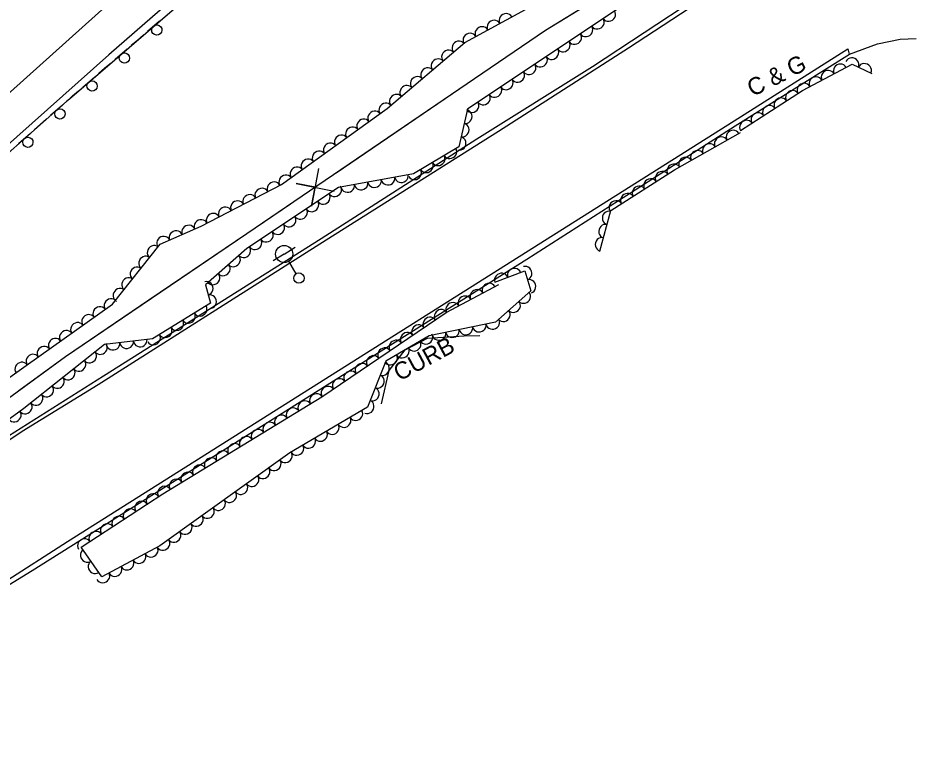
# Model space of a CAD drawing. Extents: x 1722896 to 1754269, y 648279 to 666297.
# Drawn here: x 1742571.4 to 1742833.9, y 651211.8 to 651429.8 of the extents above; entities that cross this region are included whole.
import ezdxf

# ---------------------------------------------------------------- set-up
doc = ezdxf.new("R2010")
doc.units = 0
for name, color, linetype in [('DESIGN - CENTERLINE - Proposed Text', 7, 'Continuous'), ('DESIGN - SCRATCH - User 1', 7, 'Continuous'), ('SURVEY - CENTERLINE - Preliminary Text', 7, 'Continuous'), ('SURVEY - DTM - Breaklines', 7, 'Continuous'), ('SURVEY - VEGETATION - Features with Text', 7, 'Continuous')]:
    doc.layers.add(name, color=color, linetype=linetype)

msp = doc.modelspace()

# ---------------------------------------------------------------- linework, layer by layer
at = {"layer": 'DESIGN - CENTERLINE - Proposed Text'}
for points in [[(1742515.93, 651285.51), (1742547.87, 651303.67), (1742585.28, 651330.94), (1742638.25, 651366.83), (1742725.62, 651426.3), (1742764.41, 651450.17)], [(1742702.72, 651410.71), (1742725.62, 651426.3), (1742744.6, 651437.98)], [(1742664.36, 651384.6), (1742702.72, 651410.71)], [(1742659.27, 651385.85), (1742657.24, 651374.8), (1742658.3, 651380.35), (1742652.74, 651381.41), (1742663.77, 651379.24)], [(1742609.67, 651347.47), (1742638.25, 651366.83), (1742651.05, 651375.54)], [(1742571.59, 651320.97), (1742585.28, 651330.94), (1742609.67, 651347.47)]]:
    msp.add_lwpolyline(points, dxfattribs=at)
at = {"layer": 'DESIGN - SCRATCH - User 1'}
for points in [[(1742504.25, 651331.24), (1742527.77, 651353.94), (1742554.64, 651378.11), (1742586.41, 651406.24), (1742626.18, 651440.52), (1742661.96, 651470.74), (1742703.38, 651503.79), (1742755.55, 651543.14)], [(1742609.27, 651425.95), (1742612.76, 651428.95)], [(1742606.28, 651423.37), (1742608.06, 651424.91)], [(1742604.5, 651421.84), (1742606.28, 651423.37)], [(1742599.8, 651417.79), (1742603.29, 651420.79)], [(1742595.03, 651413.68), (1742596.81, 651415.21)], [(1742596.81, 651415.21), (1742598.59, 651416.74)], [(1742590.34, 651409.63), (1742593.82, 651412.63)], [(1742585.57, 651405.5), (1742586.41, 651406.24), (1742587.34, 651407.05)], [(1742587.34, 651407.05), (1742589.12, 651408.58)], [(1742580.93, 651401.39), (1742584.38, 651404.44)], [(1742576.22, 651397.21), (1742577.98, 651398.77)], [(1742577.98, 651398.77), (1742579.74, 651400.33)], [(1742571.57, 651393.1), (1742575.02, 651396.15)]]:
    msp.add_lwpolyline(points, dxfattribs=at)
for centre, start, end in [((1742611.98, 651426.3), 244.022, 244.0121), ((1742602.51, 651418.14), 244.022, 244.0121), ((1742593.04, 651409.98), 244.022, 244.0121), ((1742583.63, 651401.78), 244.7891, 244.7793), ((1742574.27, 651393.49), 244.7891, 244.7793)]:
    msp.add_arc(centre, 1.5, start, end, dxfattribs=at)
at = {"layer": 'SURVEY - CENTERLINE - Preliminary Text'}
for points in [[(1742488.69, 651329.33), (1742526.18, 651366.87), (1742569.22, 651408.29), (1742602.5, 651438.23), (1742667.44, 651492.3), (1742707.55, 651523.56), (1742751.63, 651555.54)], [(1742754.64, 651544.14), (1742721.93, 651520.29), (1742689.68, 651495.55), (1742659.03, 651471.19), (1742630.16, 651447.2), (1742597.93, 651419.08), (1742566.52, 651391.12), (1742522.92, 651350.9), (1742501.96, 651331.23)], [(1742769.55, 651435.53), (1742739.3, 651415.58), (1742705.56, 651394.42), (1742660.02, 651365.31), (1742596.34, 651325.13), (1742555.54, 651299.41), (1742539.75, 651290.52), (1742531.32, 651286.45), (1742512.01, 651279.14), (1742499.14, 651275.94), (1742493.64, 651275.11), (1742483.91, 651275.2), (1742470.98, 651278.68), (1742460.98, 651286.01)], [(1742770.15, 651434.24), (1742749.82, 651421.05), (1742711.87, 651396.62), (1742659.66, 651363.68), (1742594.81, 651322.66), (1742572.59, 651308.94), (1742561.24, 651301.36), (1742540.06, 651288.8), (1742527.51, 651283.39), (1742511.07, 651277.64), (1742496.4, 651274.18), (1742486.53, 651273.48), (1742474.52, 651275.83), (1742470.08, 651277.14), (1742459.88, 651284.79)], [(1742781.07, 651398.3), (1742814.46, 651419.26), (1742822.62, 651422.26), (1742829.29, 651423.63), (1742833.93, 651423.87)], [(1742780.73, 651399.77), (1742813.95, 651420.8), (1742814.35, 651419.28)], [(1742450.27, 651211.81), (1742448.86, 651213.22), (1742456.81, 651221.67), (1742466.32, 651227.64), (1742480.55, 651233.75), (1742507.17, 651240.77), (1742523.81, 651245.1), (1742535.12, 651248.98), (1742553.14, 651256.53), (1742567.05, 651264.73), (1742585.86, 651276.87), (1742780.73, 651399.77)], [(1742450.27, 651211.81), (1742456.22, 651218.89), (1742462.66, 651223.56), (1742472.78, 651227.99), (1742482.45, 651232.33), (1742495.09, 651235.95), (1742523.45, 651243.54), (1742530.58, 651245.92), (1742551.75, 651254.29), (1742563.56, 651261.07), (1742575.49, 651268.36), (1742720.11, 651359.39), (1742781.07, 651398.3)], [(1742677.7, 651317.09), (1742679.87, 651326.82), (1742684.57, 651332.84), (1742691.1, 651336.23), (1742701.86, 651336.94), (1742706.45, 651337.04)]]:
    msp.add_lwpolyline(points, dxfattribs=at)
at = {"layer": 'SURVEY - DTM - Breaklines'}
for p, q in [((1742649.21, 651360.85), (1742652.41, 651362.82)), ((1742649.21, 651360.85), (1742646.02, 651358.89)), ((1742652.75, 651355.1), (1742650.52, 651358.72))]:
    msp.add_line(p, q, dxfattribs=at)
for centre, radius in [((1742649.21, 651360.85), 2.5), ((1742653.53, 651353.83), 1.5)]:
    msp.add_circle(centre, radius, dxfattribs=at)
at = {"layer": 'SURVEY - VEGETATION - Features with Text'}
for points in [[(1742474.91, 651300.2), (1742485.19, 651307.2), (1742499.34, 651319.58), (1742507.45, 651329.18), (1742526.06, 651319.34), (1742539.84, 651312.25), (1742550.36, 651311.58), (1742573.78, 651328.27), (1742599.02, 651346.2), (1742612.97, 651363.7), (1742624.94, 651369.01), (1742648.47, 651381.17), (1742679.35, 651403.37), (1742702.02, 651422.65), (1742720.84, 651432.91), (1742744.58, 651446.04), (1742755.54, 651455.99), (1742747.46, 651460.44), (1742747.3, 651471.54), (1742755.81, 651473.75), (1742762.24, 651467.21)], [(1742767.85, 651440.35), (1742753.06, 651436.81), (1742731.86, 651422.52), (1742702.76, 651403.21), (1742700.23, 651392.17), (1742686.99, 651384.27), (1742665.05, 651380.27), (1742638.26, 651362.45), (1742626.25, 651351.83), (1742627.64, 651346.47), (1742610.73, 651336.04), (1742596.72, 651334.41), (1742573.12, 651315.74), (1742551.59, 651299.99), (1742536.48, 651290.45), (1742517.63, 651283.84), (1742512.42, 651285.12), (1742491.81, 651280.85), (1742474.43, 651285.61), (1742465.95, 651290.21)], [(1742782.62, 651396.93), (1742800.74, 651408.67), (1742815.23, 651416.29), (1742820.98, 651413.64)], [(1742741.51, 651361.73), (1742744.71, 651373.61), (1742763.34, 651385.42), (1742782.6, 651396.35)], [(1742710.82, 651352.62), (1742719.52, 651355.92), (1742721.27, 651350.13), (1742710.95, 651340.91), (1742691.56, 651336.96), (1742678.94, 651329.56), (1742673.52, 651316.08), (1742650.86, 651302.72), (1742612.88, 651275.55), (1742595.87, 651266.48), (1742589.88, 651275.14), (1742613.75, 651290.79), (1742660.19, 651319.07), (1742696.6, 651343.78), (1742711.92, 651351.95)]]:
    msp.add_lwpolyline(points, dxfattribs=at)
for centre, major_axis in [((1742714, 651429.18), (1.76, 0.96)), ((1742744.11, 651430.78), (-1.66, -1.12)), ((1742706.97, 651425.35), (1.76, 0.96)), ((1742710.49, 651427.26), (1.76, 0.96)), ((1742740.79, 651428.54), (-1.66, -1.12)), ((1742703.46, 651423.44), (1.76, 0.96)), ((1742734.16, 651424.07), (-1.66, -1.12)), ((1742737.47, 651426.31), (-1.66, -1.12)), ((1742700.22, 651421.12), (1.52, 1.3)), ((1742730.83, 651421.85), (-1.67, -1.11)), ((1742697.18, 651418.53), (1.52, 1.3)), ((1742727.5, 651419.63), (-1.67, -1.11)), ((1742694.13, 651415.94), (1.52, 1.3)), ((1742724.17, 651417.42), (-1.67, -1.11)), ((1742815.26, 651416.27), (1.82, -0.84)), ((1742691.08, 651413.35), (1.52, 1.3)), ((1742720.84, 651415.21), (-1.67, -1.11)), ((1742808.18, 651412.59), (1.77, 0.93)), ((1742811.72, 651414.45), (1.77, 0.93)), ((1742818.9, 651414.6), (1.82, -0.84)), ((1742688.03, 651410.76), (1.52, 1.3)), ((1742714.17, 651410.79), (-1.67, -1.11)), ((1742717.5, 651413), (-1.67, -1.11)), ((1742804.64, 651410.73), (1.77, 0.93)), ((1742684.99, 651408.17), (1.52, 1.3)), ((1742710.84, 651408.57), (-1.67, -1.11)), ((1742801.1, 651408.86), (1.77, 0.93)), ((1742681.94, 651405.58), (1.52, 1.3)), ((1742707.5, 651406.36), (-1.67, -1.11)), ((1742794.37, 651404.54), (1.68, 1.09)), ((1742797.73, 651406.72), (1.68, 1.09)), ((1742678.86, 651403.02), (1.62, 1.17)), ((1742704.17, 651404.15), (-1.67, -1.11)), ((1742791.01, 651402.37), (1.68, 1.09)), ((1742675.61, 651400.69), (1.62, 1.17)), ((1742702.25, 651400.97), (-0.45, -1.95)), ((1742787.66, 651400.19), (1.68, 1.09)), ((1742672.37, 651398.35), (1.62, 1.17)), ((1742701.35, 651397.07), (-0.45, -1.95)), ((1742784.3, 651398.01), (1.68, 1.09)), ((1742669.12, 651396.02), (1.62, 1.17)), ((1742780.42, 651395.12), (1.74, 0.99)), ((1742662.62, 651391.35), (1.62, 1.17)), ((1742665.87, 651393.68), (1.62, 1.17)), ((1742700.46, 651393.17), (-0.45, -1.95)), ((1742773.46, 651391.17), (1.74, 0.99)), ((1742776.94, 651393.14), (1.74, 0.99)), ((1742659.37, 651389.01), (1.62, 1.17)), ((1742697.68, 651390.64), (-1.72, -1.02)), ((1742769.99, 651389.19), (1.74, 0.99)), ((1742656.13, 651386.68), (1.62, 1.17)), ((1742694.24, 651388.59), (-1.72, -1.02)), ((1742766.51, 651387.22), (1.74, 0.99)), ((1742652.88, 651384.34), (1.62, 1.17)), ((1742687.37, 651384.49), (-1.72, -1.02)), ((1742690.81, 651386.54), (-1.72, -1.02)), ((1742763.04, 651385.23), (1.69, 1.07)), ((1742649.63, 651382.01), (1.62, 1.17)), ((1742679.56, 651382.91), (-1.97, -0.36)), ((1742683.49, 651383.63), (-1.97, -0.36)), ((1742756.28, 651380.94), (1.69, 1.07)), ((1742759.66, 651383.09), (1.69, 1.07)), ((1742642.63, 651378.16), (1.78, 0.92)), ((1742646.19, 651379.99), (1.78, 0.92)), ((1742664.01, 651379.58), (-1.67, -1.11)), ((1742667.75, 651380.76), (-1.97, -0.36)), ((1742671.69, 651381.48), (-1.97, -0.36)), ((1742675.62, 651382.2), (-1.97, -0.36)), ((1742752.9, 651378.8), (1.69, 1.07)), ((1742639.08, 651376.32), (1.78, 0.92)), ((1742660.68, 651377.36), (-1.67, -1.11)), ((1742749.52, 651376.66), (1.69, 1.07)), ((1742635.53, 651374.48), (1.78, 0.92)), ((1742657.35, 651375.14), (-1.67, -1.11)), ((1742746.15, 651374.52), (1.69, 1.07)), ((1742628.42, 651370.81), (1.78, 0.92)), ((1742631.97, 651372.65), (1.78, 0.92)), ((1742654.02, 651372.93), (-1.67, -1.11)), ((1742744.11, 651371.39), (0.52, 1.93)), ((1742624.86, 651368.98), (1.83, 0.81)), ((1742650.69, 651370.71), (-1.67, -1.11)), ((1742743.07, 651367.53), (0.52, 1.93)), ((1742617.55, 651365.73), (1.83, 0.81)), ((1742621.21, 651367.36), (1.83, 0.81)), ((1742644.03, 651366.28), (-1.67, -1.11)), ((1742647.36, 651368.5), (-1.67, -1.11)), ((1742613.9, 651364.11), (1.83, 0.81)), ((1742640.7, 651364.07), (-1.67, -1.11)), ((1742742.03, 651363.66), (0.52, 1.93)), ((1742611.11, 651361.37), (1.25, 1.56)), ((1742637.45, 651361.73), (-1.5, -1.32)), ((1742608.61, 651358.24), (1.25, 1.56)), ((1742634.46, 651359.08), (-1.5, -1.32)), ((1742606.12, 651355.11), (1.25, 1.56)), ((1742631.46, 651356.44), (-1.5, -1.32)), ((1742716.43, 651354.75), (1.87, 0.71)), ((1742719.72, 651355.25), (0.58, -1.91)), ((1742603.63, 651351.98), (1.25, 1.56)), ((1742628.46, 651353.79), (-1.5, -1.32)), ((1742712.69, 651353.33), (1.87, 0.71)), ((1742626.51, 651350.82), (0.5, -1.94)), ((1742709.06, 651350.42), (1.77, 0.94)), ((1742720.88, 651351.42), (0.58, -1.91)), ((1742601.13, 651348.85), (1.25, 1.56)), ((1742627.52, 651346.95), (0.5, -1.94)), ((1742702, 651346.66), (1.77, 0.94)), ((1742705.53, 651348.54), (1.77, 0.94)), ((1742719.3, 651348.37), (-1.49, -1.33)), ((1742598.52, 651345.85), (1.63, 1.16)), ((1742698.47, 651344.78), (1.77, 0.94)), ((1742716.32, 651345.7), (-1.49, -1.33)), ((1742595.26, 651343.53), (1.63, 1.16)), ((1742621.25, 651342.53), (-1.7, -1.05)), ((1742624.66, 651344.63), (-1.7, -1.05)), ((1742695.04, 651342.73), (1.65, 1.12)), ((1742713.33, 651343.04), (-1.49, -1.33)), ((1742588.74, 651338.9), (1.63, 1.16)), ((1742592, 651341.22), (1.63, 1.16)), ((1742617.85, 651340.43), (-1.7, -1.05)), ((1742691.73, 651340.48), (1.65, 1.12)), ((1742710.16, 651340.75), (-1.96, -0.4)), ((1742585.48, 651336.58), (1.63, 1.16)), ((1742614.44, 651338.33), (-1.7, -1.05)), ((1742688.43, 651338.24), (1.65, 1.12)), ((1742698.4, 651338.35), (-1.96, -0.4)), ((1742702.32, 651339.15), (-1.96, -0.4)), ((1742706.24, 651339.95), (-1.96, -0.4)), ((1742582.22, 651334.27), (1.63, 1.16)), ((1742607.12, 651335.62), (-1.99, -0.23)), ((1742611.04, 651336.23), (-1.7, -1.05)), ((1742681.81, 651333.74), (1.65, 1.12)), ((1742685.12, 651335.99), (1.65, 1.12)), ((1742690.68, 651336.45), (-1.73, -1.01)), ((1742694.48, 651337.56), (-1.96, -0.4)), ((1742578.96, 651331.95), (1.63, 1.16)), ((1742595.52, 651333.45), (-1.57, -1.24)), ((1742599.17, 651334.69), (-1.99, -0.23)), ((1742603.15, 651335.15), (-1.99, -0.23)), ((1742678.5, 651331.5), (1.65, 1.12)), ((1742683.78, 651332.4), (-1.73, -1.01)), ((1742687.23, 651334.42), (-1.73, -1.01)), ((1742575.7, 651329.63), (1.63, 1.16)), ((1742592.38, 651330.97), (-1.57, -1.24)), ((1742675.19, 651329.25), (1.65, 1.12)), ((1742680.33, 651330.37), (-1.73, -1.01)), ((1742572.44, 651327.31), (1.63, 1.16)), ((1742589.25, 651328.49), (-1.57, -1.24)), ((1742671.88, 651327), (1.65, 1.12)), ((1742678.05, 651327.34), (-0.75, -1.86)), ((1742586.11, 651326.01), (-1.57, -1.24)), ((1742668.57, 651324.76), (1.65, 1.12)), ((1742676.56, 651323.63), (-0.75, -1.86)), ((1742582.97, 651323.53), (-1.57, -1.24)), ((1742665.26, 651322.51), (1.65, 1.12)), ((1742579.84, 651321.05), (-1.57, -1.24)), ((1742658.59, 651318.1), (1.71, 1.04)), ((1742661.95, 651320.26), (1.65, 1.12)), ((1742675.06, 651319.92), (-0.75, -1.86)), ((1742573.56, 651316.08), (-1.57, -1.24)), ((1742576.7, 651318.56), (-1.57, -1.24)), ((1742655.17, 651316.02), (1.71, 1.04)), ((1742673.57, 651316.21), (-0.75, -1.86)), ((1742570.35, 651313.7), (-1.61, -1.18)), ((1742651.76, 651313.94), (1.71, 1.04)), ((1742670.19, 651314.12), (-1.72, -1.02)), ((1742644.92, 651309.77), (1.71, 1.04)), ((1742648.34, 651311.86), (1.71, 1.04)), ((1742666.75, 651312.09), (-1.72, -1.02)), ((1742641.51, 651307.69), (1.71, 1.04)), ((1742663.3, 651310.06), (-1.72, -1.02)), ((1742638.09, 651305.61), (1.71, 1.04)), ((1742656.41, 651305.99), (-1.72, -1.02)), ((1742659.86, 651308.03), (-1.72, -1.02)), ((1742634.67, 651303.53), (1.71, 1.04)), ((1742652.96, 651303.96), (-1.72, -1.02)), ((1742627.84, 651299.37), (1.71, 1.04)), ((1742631.26, 651301.45), (1.71, 1.04)), ((1742649.59, 651301.81), (-1.63, -1.16)), ((1742624.42, 651297.29), (1.71, 1.04)), ((1742646.34, 651299.49), (-1.63, -1.16)), ((1742621.01, 651295.21), (1.71, 1.04)), ((1742643.09, 651297.16), (-1.63, -1.16)), ((1742617.59, 651293.13), (1.71, 1.04)), ((1742636.58, 651292.51), (-1.63, -1.16)), ((1742639.83, 651294.83), (-1.63, -1.16)), ((1742610.82, 651288.87), (1.67, 1.1)), ((1742614.18, 651291.05), (1.71, 1.04)), ((1742633.33, 651290.18), (-1.63, -1.16)), ((1742607.48, 651286.68), (1.67, 1.1)), ((1742630.07, 651287.85), (-1.63, -1.16)), ((1742604.13, 651284.49), (1.67, 1.1)), ((1742626.82, 651285.52), (-1.63, -1.16)), ((1742600.79, 651282.29), (1.67, 1.1)), ((1742623.57, 651283.2), (-1.63, -1.16)), ((1742597.44, 651280.1), (1.67, 1.1)), ((1742620.31, 651280.87), (-1.63, -1.16)), ((1742590.75, 651275.71), (1.67, 1.1)), ((1742594.1, 651277.9), (1.67, 1.1)), ((1742617.06, 651278.54), (-1.63, -1.16)), ((1742613.81, 651276.21), (-1.63, -1.16)), ((1742591.56, 651272.71), (-1.14, 1.64)), ((1742606.83, 651272.32), (-1.76, -0.94)), ((1742610.36, 651274.2), (-1.76, -0.94)), ((1742593.83, 651269.42), (-1.14, 1.64)), ((1742603.3, 651270.44), (-1.76, -0.94)), ((1742596.24, 651266.67), (-1.76, -0.94)), ((1742599.77, 651268.56), (-1.76, -0.94))]:
    msp.add_ellipse(centre, major_axis=major_axis, ratio=0.940188, start_param=0, end_param=3.141593, dxfattribs=at)

# ---------------------------------------------------------------- texts
at = {"layer": 'DESIGN - SCRATCH - User 1'}
for s, rotation, p in [('C & G', 26.9247, (1742786.15, 651406.7)), ('CURB', 28.4054, (1742682.89, 651323.57))]:
    msp.add_text(s, height=5, rotation=rotation, dxfattribs=at).set_placement(p)

doc.saveas('drawing.dxf')
